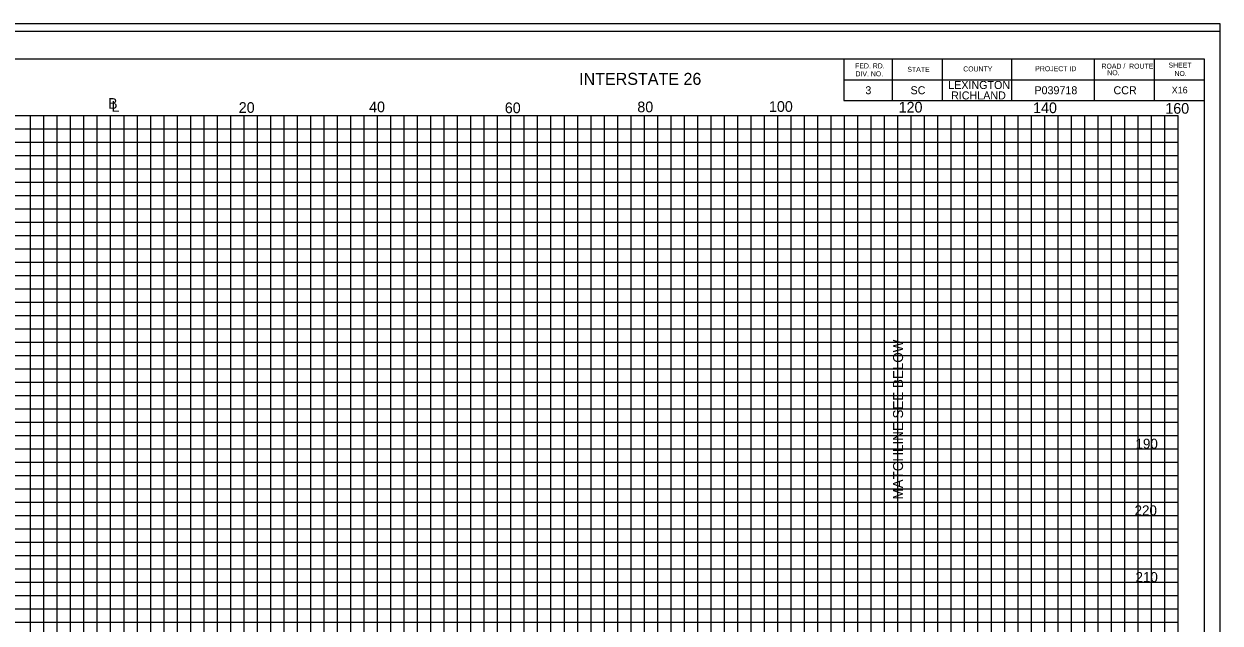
# Model space of a CAD drawing. Extents: x 967 to 1746, y 964 to 7904.
# Drawn here: x 1147 to 1326.3, y 4453.8 to 4543.7 of the extents above; entities that cross this region are included whole.
import ezdxf

# ---------------------------------------------------------------- set-up
doc = ezdxf.new("R2010")
doc.units = 0
for name, color, linetype in [('Default', 7, 'Continuous'), ('RD_SHT_Bndy', 7, 'Continuous'), ('RD_SHT_IplotShp', 7, 'Continuous'), ('RD_SHT_MjGrid', 7, 'Continuous'), ('RD_SHT_MnGrid', 7, 'Continuous'), ('RD_SHT_TX', 7, 'Continuous'), ('RD_Sketch1', 7, 'Continuous'), ('RD_XS_TX_Station', 7, 'Continuous')]:
    doc.layers.add(name, color=color, linetype=linetype)

msp = doc.modelspace()

# ---------------------------------------------------------------- linework, layer by layer
at = {"layer": 'RD_SHT_Bndy'}
for p, q in [((996.11, 4538.46), (1323.89, 4538.46)), ((1269.89, 4538.46), (1269.89, 4532.21)), ((1277.14, 4538.46), (1277.14, 4532.21)), ((1284.64, 4538.46), (1284.64, 4532.21)), ((1295, 4538.46), (1295, 4532.21)), ((1307.43, 4538.46), (1307.43, 4532.21)), ((1316.39, 4538.46), (1316.39, 4532.21)), ((1323.89, 4538.46), (1323.89, 4328.98)), ((1269.89, 4535.33), (1323.89, 4535.33)), ((1269.89, 4532.21), (1323.89, 4532.21))]:
    msp.add_line(p, q, dxfattribs=at)
at = {"layer": 'RD_SHT_IplotShp'}
for points in [[(967.41, 4323.72), (1326.28, 4323.72), (1326.28, 4543.72), (967.41, 4543.72)], [(988.52, 4324.84), (1326.28, 4324.84), (1326.28, 4542.6), (988.52, 4542.6)]]:
    msp.add_lwpolyline(points, close=True, dxfattribs=at)
at = {"layer": 'RD_SHT_MjGrid'}
for p, q in [((1000, 4530), (1320, 4530)), ((1150, 4360), (1150, 4530)), ((1160, 4360), (1160, 4530)), ((1170, 4360), (1170, 4530)), ((1180, 4360), (1180, 4530)), ((1190, 4360), (1190, 4530)), ((1200, 4360), (1200, 4530)), ((1210, 4360), (1210, 4530)), ((1220, 4360), (1220, 4530)), ((1230, 4360), (1230, 4530)), ((1240, 4360), (1240, 4530)), ((1250, 4360), (1250, 4530)), ((1260, 4360), (1260, 4530)), ((1270, 4360), (1270, 4530)), ((1280, 4360), (1280, 4530)), ((1290, 4360), (1290, 4530)), ((1300, 4360), (1300, 4530)), ((1310, 4360), (1310, 4530)), ((1320, 4360), (1320, 4530)), ((1000, 4520), (1320, 4520)), ((1000, 4510), (1320, 4510)), ((1000, 4500), (1320, 4500)), ((1000, 4490), (1320, 4490)), ((1000, 4480), (1320, 4480)), ((1000, 4470), (1320, 4470)), ((1000, 4460), (1320, 4460))]:
    msp.add_line(p, q, dxfattribs=at)
at = {"layer": 'RD_SHT_MnGrid'}
for p, q in [((1148, 4360), (1148, 4530)), ((1152, 4360), (1152, 4530)), ((1154, 4360), (1154, 4530)), ((1156, 4360), (1156, 4530)), ((1158, 4360), (1158, 4530)), ((1162, 4360), (1162, 4530)), ((1164, 4360), (1164, 4530)), ((1166, 4360), (1166, 4530)), ((1168, 4360), (1168, 4530)), ((1172, 4360), (1172, 4530)), ((1174, 4360), (1174, 4530)), ((1176, 4360), (1176, 4530)), ((1178, 4360), (1178, 4530)), ((1182, 4360), (1182, 4530)), ((1184, 4360), (1184, 4530)), ((1186, 4360), (1186, 4530)), ((1188, 4360), (1188, 4530)), ((1192, 4360), (1192, 4530)), ((1194, 4360), (1194, 4530)), ((1196, 4360), (1196, 4530)), ((1198, 4360), (1198, 4530)), ((1202, 4360), (1202, 4530)), ((1204, 4360), (1204, 4530)), ((1206, 4360), (1206, 4530)), ((1208, 4360), (1208, 4530)), ((1212, 4360), (1212, 4530)), ((1214, 4360), (1214, 4530)), ((1216, 4360), (1216, 4530)), ((1218, 4360), (1218, 4530)), ((1222, 4360), (1222, 4530)), ((1224, 4360), (1224, 4530)), ((1226, 4360), (1226, 4530)), ((1228, 4360), (1228, 4530)), ((1232, 4360), (1232, 4530)), ((1234, 4360), (1234, 4530)), ((1236, 4360), (1236, 4530)), ((1238, 4360), (1238, 4530)), ((1242, 4360), (1242, 4530)), ((1244, 4360), (1244, 4530)), ((1246, 4360), (1246, 4530)), ((1248, 4360), (1248, 4530)), ((1252, 4360), (1252, 4530)), ((1254, 4360), (1254, 4530)), ((1256, 4360), (1256, 4530)), ((1258, 4360), (1258, 4530)), ((1262, 4360), (1262, 4530)), ((1264, 4360), (1264, 4530)), ((1266, 4360), (1266, 4530)), ((1268, 4360), (1268, 4530)), ((1272, 4360), (1272, 4530)), ((1274, 4360), (1274, 4530)), ((1276, 4360), (1276, 4530)), ((1278, 4360), (1278, 4530)), ((1282, 4360), (1282, 4530)), ((1284, 4360), (1284, 4530)), ((1286, 4360), (1286, 4530)), ((1288, 4360), (1288, 4530)), ((1292, 4360), (1292, 4530)), ((1294, 4360), (1294, 4530)), ((1296, 4360), (1296, 4530)), ((1298, 4360), (1298, 4530)), ((1302, 4360), (1302, 4530)), ((1304, 4360), (1304, 4530)), ((1306, 4360), (1306, 4530)), ((1308, 4360), (1308, 4530)), ((1312, 4360), (1312, 4530)), ((1314, 4360), (1314, 4530)), ((1316, 4360), (1316, 4530)), ((1318, 4360), (1318, 4530)), ((1000, 4528), (1320, 4528)), ((1000, 4526), (1320, 4526)), ((1000, 4524), (1320, 4524)), ((1000, 4522), (1320, 4522)), ((1000, 4518), (1320, 4518)), ((1000, 4516), (1320, 4516)), ((1000, 4514), (1320, 4514)), ((1000, 4512), (1320, 4512)), ((1000, 4508), (1320, 4508)), ((1000, 4506), (1320, 4506)), ((1000, 4504), (1320, 4504)), ((1000, 4502), (1320, 4502)), ((1000, 4498), (1320, 4498)), ((1000, 4496), (1320, 4496)), ((1000, 4494), (1320, 4494)), ((1000, 4492), (1320, 4492)), ((1000, 4488), (1320, 4488)), ((1000, 4486), (1320, 4486)), ((1000, 4484), (1320, 4484)), ((1000, 4482), (1320, 4482)), ((1000, 4478), (1320, 4478)), ((1000, 4476), (1320, 4476)), ((1000, 4474), (1320, 4474)), ((1000, 4472), (1320, 4472)), ((1000, 4468), (1320, 4468)), ((1000, 4466), (1320, 4466)), ((1000, 4464), (1320, 4464)), ((1000, 4462), (1320, 4462)), ((1000, 4458), (1320, 4458)), ((1000, 4456), (1320, 4456)), ((1000, 4454), (1320, 4454))]:
    msp.add_line(p, q, dxfattribs=at)
at = {"layer": 'RD_Sketch1'}
msp.add_lwpolyline([(967.41, 4323.72), (1326.28, 4323.72), (1326.28, 4543.72), (967.41, 4543.72)], close=True, dxfattribs=at)
at = {"layer": 'RD_XS_TX_Station'}
msp.add_line((1280, 4470.13), (1280, 4508.48), dxfattribs=at)

# ---------------------------------------------------------------- texts
at = {"layer": 'Default'}
for s, height, p in [('X16', 1, (1319.04, 4533.3)), ('190', 1.5, (1313.61, 4480)), ('220', 1.5, (1313.47, 4470)), ('210', 1.5, (1313.61, 4460))]:
    msp.add_text(s, height=height, dxfattribs=at).set_placement(p)
at = {"layer": 'RD_SHT_TX'}
for s, height, p in [('FED. RD.', 0.75, (1271.58, 4537.05)), ('ROAD /  ROUTE', 0.75, (1308.51, 4537.01)), ('SHEET', 0.75, (1318.56, 4537.16)), ('DIV. NO.', 0.75, (1271.64, 4535.86)), ('STATE', 0.75, (1279.41, 4536.53)), ('COUNTY', 0.75, (1287.78, 4536.59)), ('PROJECT ID', 0.75, (1298.58, 4536.63)), ('   NO.', 0.75, (1308.51, 4536.03)), ('NO.', 0.75, (1319.45, 4535.91)), ('3', 1.2, (1273.12, 4533.17)), ('SC', 1.2, (1279.89, 4533.17)), ('LEXINGTON', 1.2, (1285.54, 4533.96)), ('P039718', 1.2, (1298.46, 4533.17)), ('CCR', 1.2, (1310.31, 4533.17)), ('B', 1.6, (1159.61, 4530.99)), ('RICHLAND', 1.2, (1285.97, 4532.39)), ('L', 1.6, (1160.12, 4530.54)), ('20', 1.6, (1179.2, 4530.38)), ('40', 1.6, (1198.74, 4530.47)), ('60', 1.6, (1219.08, 4530.33)), ('80', 1.6, (1238.94, 4530.47)), ('100', 1.6, (1258.67, 4530.53)), ('120', 1.6, (1278.11, 4530.43)), ('140', 1.6, (1298.26, 4530.34)), ('160', 1.6, (1318.08, 4530.25))]:
    msp.add_text(s, height=height, dxfattribs=at).set_placement(p)
msp.add_text('INTERSTATE 26', height=1.8, rotation=0, dxfattribs=at).set_placement((1230.21, 4534.58))
at = {"layer": 'RD_XS_TX_Station'}
msp.add_text('MATCHLINE SEE BELOW', height=1.5, rotation=90, dxfattribs=at).set_placement((1278.77, 4472.39))

doc.saveas('drawing.dxf')
